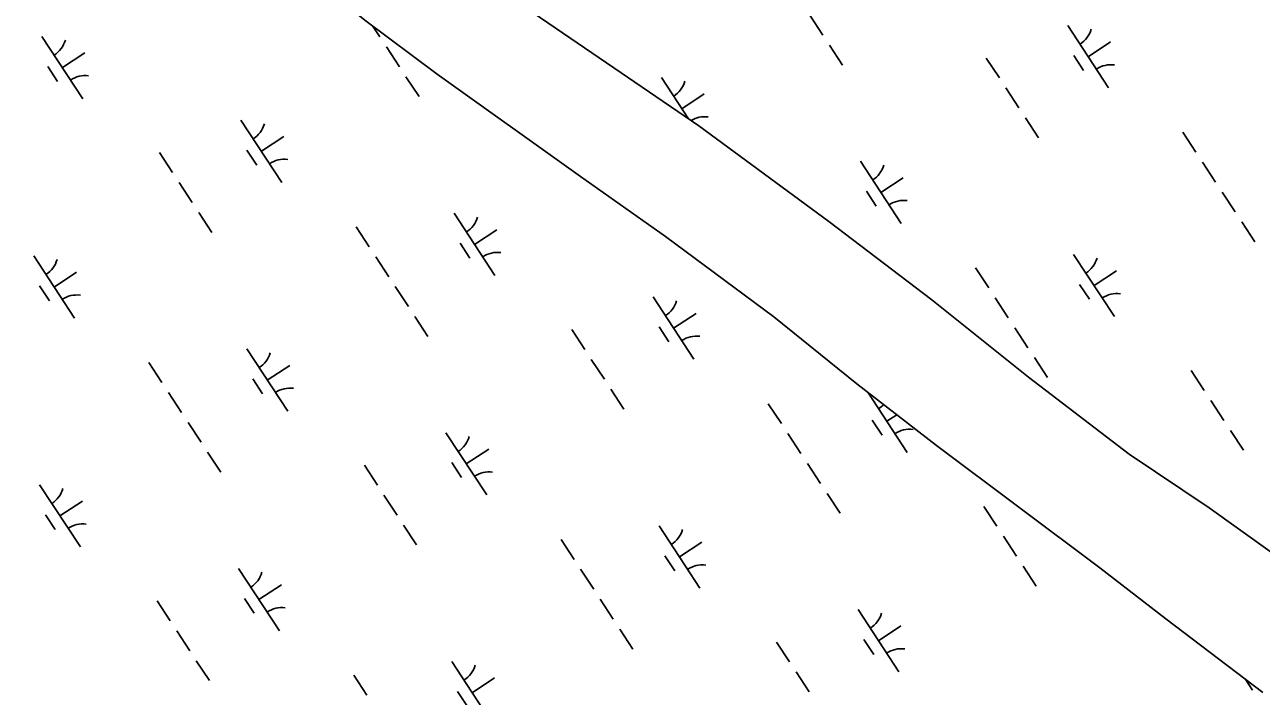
# Model space of a CAD drawing. Extents: x 3945642 to 3966284, y 206476 to 228921.
# Drawn here: x 3954297 to 3955127, y 221229 to 221680 of the extents above; entities that cross this region are included whole.
import ezdxf

# ---------------------------------------------------------------- set-up
doc = ezdxf.new("R2010")
doc.units = 0
doc.layers.add('V-TOPO-SHOR', color=7, linetype='Continuous')
doc.layers.add('V-WETL-SWMP', color=7, linetype='Continuous')

msp = doc.modelspace()

# ---------------------------------------------------------------- linework, layer by layer
at = {"layer": 'V-TOPO-SHOR'}
for points in [[(3955174.19, 221296.97), (3955092.21, 221355.5), (3955038.44, 221391.58), (3954971.06, 221443.45), (3954906.02, 221495.32), (3954837.08, 221547.95), (3954749.81, 221612.12), (3954687.69, 221654.4), (3954628.7, 221694.87), (3954580.9, 221732.02), (3954533.88, 221769.97), (3954455.48, 221830.19), (3954417.36, 221858.3), (3954378.15, 221894.73), (3954350.42, 221923.17), (3954325.52, 221957.6), (3954317.81, 221986.93), (3954318.76, 222002.02)], [(3955128.35, 221231.55), (3955063.06, 221281.08), (3955018.92, 221315.4), (3954909.14, 221397.53), (3954855.86, 221438.82), (3954799.96, 221483.99), (3954727.37, 221537.9), (3954670.25, 221578.22), (3954574.12, 221646.87), (3954525.55, 221683.24), (3954490.81, 221711.37), (3954439.86, 221754.23), (3954398.98, 221791.53), (3954349.23, 221832.89), (3954317.61, 221861.82), (3954276.26, 221908.12), (3954255.57, 221932.95), (3954227.8, 221969.19)]]:
    msp.add_lwpolyline(points, dxfattribs=at)
at = {"layer": 'V-WETL-SWMP'}
for p, q in [((3954574.12, 221646.87), (3954525.55, 221683.24)), ((3954824.27, 221686.47), (3954833.04, 221673.09)), ((3954530.77, 221679.33), (3954535.63, 221671.92)), ((3954997.35, 221679.52), (3955024.75, 221637.7)), ((3954308.83, 221672.21), (3954336.22, 221630.39)), ((3954540.01, 221665.22), (3954548.78, 221651.84)), ((3954837.42, 221666.4), (3954846.19, 221653.01)), ((3955011.05, 221658.61), (3955026.1, 221668.47)), ((3954322.53, 221651.3), (3954337.58, 221661.16)), ((3954942.66, 221657.68), (3954951.42, 221644.3)), ((3955001.31, 221659.4), (3955007.88, 221649.36)), ((3954312.78, 221652.09), (3954319.36, 221642.05)), ((3954553.16, 221645.15), (3954561.93, 221631.77)), ((3954670.25, 221578.22), (3954574.12, 221646.87)), ((3954724.62, 221644.6), (3954742.75, 221616.93)), ((3954738.32, 221623.68), (3954753.38, 221633.55)), ((3954955.81, 221637.61), (3954964.58, 221624.22)), ((3954442.41, 221615.99), (3954469.81, 221574.16)), ((3954968.96, 221617.53), (3954977.73, 221604.15)), ((3955074.63, 221607.86), (3955083.4, 221594.47)), ((3954456.11, 221595.07), (3954471.17, 221604.94)), ((3954387.72, 221594.15), (3954396.49, 221580.76)), ((3954446.37, 221595.87), (3954452.94, 221585.83)), ((3954858.21, 221588.37), (3954885.61, 221546.55)), ((3955087.78, 221587.78), (3955096.55, 221574.4)), ((3954400.87, 221574.07), (3954409.64, 221560.69)), ((3954727.37, 221537.9), (3954670.25, 221578.22)), ((3954871.91, 221567.46), (3954886.97, 221577.32)), ((3954862.17, 221568.25), (3954868.74, 221558.21)), ((3955100.93, 221567.7), (3955109.7, 221554.32)), ((3954414.02, 221554), (3954422.79, 221540.61)), ((3954585.48, 221553.44), (3954612.88, 221511.62)), ((3954519.69, 221544.32), (3954528.46, 221530.94)), ((3954599.18, 221532.53), (3954614.24, 221542.4)), ((3955114.08, 221547.63), (3955122.85, 221534.24)), ((3954589.44, 221533.32), (3954596.02, 221523.29)), ((3954799.96, 221483.99), (3954727.37, 221537.9)), ((3954303.27, 221524.83), (3954330.67, 221483.01)), ((3954532.84, 221524.24), (3954541.61, 221510.86)), ((3955001.28, 221525.83), (3955028.68, 221484)), ((3954935.49, 221516.7), (3954944.26, 221503.32)), ((3955014.98, 221504.92), (3955030.04, 221514.78)), ((3954316.97, 221503.92), (3954332.03, 221513.79)), ((3954307.23, 221504.71), (3954313.81, 221494.68)), ((3954545.99, 221504.17), (3954554.76, 221490.79)), ((3955005.24, 221505.71), (3955011.82, 221495.67)), ((3954719.07, 221497.22), (3954746.47, 221455.39)), ((3954948.64, 221496.63), (3954957.41, 221483.24)), ((3954559.15, 221484.09), (3954567.91, 221470.71)), ((3954732.77, 221476.31), (3954747.83, 221486.17)), ((3954855.86, 221438.82), (3954799.96, 221483.99)), ((3954664.38, 221475.38), (3954673.15, 221462)), ((3954723.03, 221477.1), (3954729.6, 221467.06)), ((3954961.79, 221476.55), (3954970.56, 221463.17)), ((3954446.35, 221462.29), (3954473.75, 221420.47)), ((3954380.55, 221453.17), (3954389.32, 221439.79)), ((3954460.05, 221441.38), (3954475.1, 221451.25)), ((3954677.53, 221455.31), (3954686.3, 221441.92)), ((3954974.94, 221456.48), (3954983.71, 221443.09)), ((3954450.3, 221442.17), (3954456.88, 221432.13)), ((3955080.18, 221447.76), (3955088.94, 221434.38)), ((3954393.7, 221433.09), (3954402.47, 221419.71)), ((3954690.68, 221435.23), (3954699.45, 221421.85)), ((3954909.14, 221397.53), (3954855.86, 221438.82)), ((3954863.11, 221433.2), (3954889.54, 221392.85)), ((3954796.35, 221425.55), (3954805.12, 221412.17)), ((3955093.33, 221427.69), (3955102.1, 221414.31)), ((3954875.84, 221413.76), (3954882.54, 221418.15)), ((3954406.86, 221413.02), (3954415.62, 221399.63)), ((3954866.1, 221414.56), (3954872.68, 221404.52)), ((3955106.48, 221407.61), (3955115.25, 221394.23)), ((3954579.93, 221406.07), (3954607.33, 221364.24)), ((3954809.5, 221405.48), (3954818.27, 221392.09)), ((3954420.01, 221392.94), (3954428.78, 221379.56)), ((3954593.63, 221385.16), (3954608.69, 221395.02)), ((3955018.92, 221315.4), (3954909.14, 221397.53)), ((3954525.24, 221384.23), (3954534.01, 221370.85)), ((3954583.89, 221385.95), (3954590.47, 221375.91)), ((3954822.65, 221385.4), (3954831.42, 221372.02)), ((3954307.21, 221371.14), (3954334.61, 221329.32)), ((3954835.81, 221365.33), (3954844.57, 221351.94)), ((3954320.91, 221350.23), (3954335.96, 221360.09)), ((3954538.39, 221364.15), (3954547.16, 221350.77)), ((3954311.16, 221351.02), (3954317.74, 221340.98)), ((3954941.04, 221356.61), (3954949.81, 221343.23)), ((3954551.54, 221344.08), (3954560.31, 221330.69)), ((3954723, 221343.53), (3954750.4, 221301.7)), ((3954657.21, 221334.4), (3954665.98, 221321.02)), ((3954736.7, 221322.61), (3954751.76, 221332.48)), ((3954954.19, 221336.54), (3954962.96, 221323.15)), ((3954726.96, 221323.4), (3954733.54, 221313.37)), ((3954967.34, 221316.46), (3954976.11, 221303.08)), ((3954440.79, 221314.92), (3954468.19, 221273.09)), ((3954670.36, 221314.33), (3954679.13, 221300.94)), ((3955063.06, 221281.08), (3955018.92, 221315.4)), ((3954454.49, 221294), (3954469.55, 221303.87)), ((3954386.1, 221293.08), (3954394.87, 221279.69)), ((3954444.75, 221294.79), (3954451.33, 221284.76)), ((3954683.51, 221294.25), (3954692.28, 221280.87)), ((3954856.59, 221287.3), (3954883.99, 221245.48)), ((3954696.67, 221274.17), (3954705.43, 221260.79)), ((3954870.29, 221266.39), (3954885.35, 221276.25)), ((3955128.35, 221231.55), (3955063.06, 221281.08)), ((3954399.25, 221273), (3954408.02, 221259.62)), ((3954860.55, 221267.18), (3954867.12, 221257.14)), ((3954801.9, 221265.46), (3954810.67, 221252.08)), ((3954412.4, 221252.93), (3954421.17, 221239.54)), ((3954583.87, 221252.37), (3954611.27, 221210.55)), ((3954518.07, 221243.25), (3954526.84, 221229.87)), ((3954597.57, 221231.46), (3954612.62, 221241.33)), ((3954815.05, 221245.39), (3954823.82, 221232)), ((3955116.32, 221240.67), (3955121.23, 221233.17)), ((3954587.82, 221232.25), (3954594.4, 221222.22))]:
    msp.add_line(p, q, dxfattribs=at)
msp.add_lwpolyline([(3955174.19, 221296.97), (3955092.21, 221355.5), (3955038.44, 221391.58), (3954971.06, 221443.45), (3954906.02, 221495.32), (3954837.08, 221547.95), (3954749.81, 221612.12), (3954687.69, 221654.4), (3954628.7, 221694.87), (3954580.9, 221732.02), (3954533.88, 221769.97), (3954455.48, 221830.19), (3954417.36, 221858.3), (3954378.15, 221894.73), (3954350.42, 221923.17), (3954325.52, 221957.6), (3954317.81, 221986.93), (3954318.76, 222002.01), (3954326.53, 222011.01), (3954328.82, 222013.98), (3954332.74, 222019.27), (3954336.34, 222022.91)], dxfattribs=at)
for centre, start, end in [((3954996.11, 221681.84), 302.45745, 344.00111), ((3954307.59, 221674.54), 302.45745, 344.00111), ((3955026.38, 221635.63), 82.45745, 124.00111), ((3954337.86, 221628.33), 82.45745, 124.00111), ((3954723.39, 221646.92), 302.45745, 344.00111), ((3954753.66, 221600.71), 82.45745, 121.38772), ((3954441.17, 221618.31), 302.45745, 344.00111), ((3954471.45, 221572.1), 82.45745, 124.00111), ((3954856.97, 221590.69), 302.45745, 344.00111), ((3954887.24, 221544.48), 82.45745, 124.00111), ((3954584.25, 221555.77), 302.45745, 344.00111), ((3954614.52, 221509.56), 82.45745, 124.00111), ((3955000.04, 221528.15), 302.45745, 344.00111), ((3954302.03, 221527.16), 302.45745, 344.00111), ((3954332.31, 221480.95), 82.45745, 124.00111), ((3955030.32, 221481.94), 82.45745, 124.00111), ((3954717.83, 221499.54), 302.45745, 344.00111), ((3954748.1, 221453.33), 82.45745, 124.00111), ((3954445.11, 221464.62), 302.45745, 344.00111), ((3954475.38, 221418.41), 82.45745, 124.00111), ((3954860.91, 221437), 302.45745, 316.85037), ((3954891.18, 221390.79), 82.45745, 124.00111), ((3954578.69, 221408.39), 302.45745, 344.00111), ((3954608.97, 221362.18), 82.45745, 124.00111), ((3954305.97, 221373.46), 302.45745, 344.00111), ((3954336.24, 221327.25), 82.45745, 124.00111), ((3954721.77, 221345.85), 302.45745, 344.00111), ((3954752.04, 221299.64), 82.45745, 124.00111), ((3954439.55, 221317.24), 302.45745, 344.00111), ((3954469.83, 221271.03), 82.45745, 124.00111), ((3954855.35, 221289.62), 302.45745, 344.00111), ((3954885.63, 221243.41), 82.45745, 124.00111), ((3954582.63, 221254.7), 302.45745, 344.00111)]:
    msp.add_arc(centre, 17.62, start, end, dxfattribs=at)

doc.saveas('drawing.dxf')
